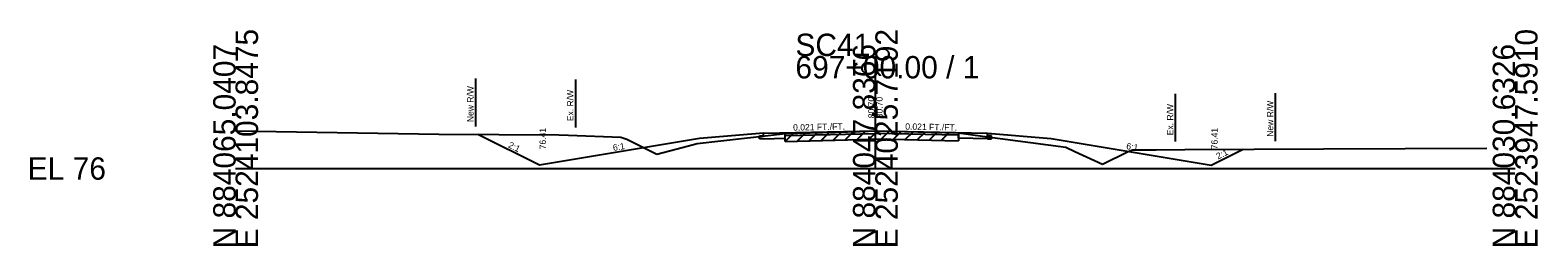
# Model space of a CAD drawing. Extents: x -26 to 183, y -10 to 24021.
# Drawn here: x -25.7 to 162.8, y 20490.3 to 20517.3 of the extents above; entities that cross this region are included whole.
import ezdxf

# ---------------------------------------------------------------- set-up
doc = ezdxf.new("R2010")
doc.units = 0
for name, color, linetype in [('RD_GPK_XS_Cell', 7, 'Continuous'), ('RD_XS_Base', 7, 'Continuous'), ('RD_XS_Buildup', 7, 'Continuous'), ('RD_XS_EarthShd', 7, 'Continuous'), ('RD_XS_ExGround', 7, 'Continuous'), ('RD_XS_ExPaveRet', 7, 'Continuous'), ('RD_XS_ExRW', 7, 'Continuous'), ('RD_XS_NewRW', 7, 'Continuous'), ('RD_XS_Pave', 7, 'Continuous'), ('RD_XS_TieSlope', 7, 'Continuous'), ('RD_XS_TX_Elev_EX', 7, 'Continuous'), ('RD_XS_TX_Elev_PR', 7, 'Continuous'), ('RD_XS_TX_Slope', 7, 'Continuous')]:
    doc.layers.add(name, color=color, linetype=linetype)

msp = doc.modelspace()

# ---------------------------------------------------------------- linework, layer by layer
at = {"layer": 'RD_GPK_XS_Cell'}
for p, q in [((80, 20500), (80, 20514.09)), ((0, 20500), (80, 20500)), ((80, 20500), (160, 20500))]:
    msp.add_line(p, q, dxfattribs=at)
at = {"layer": 'RD_XS_Base'}
for p, q in [((66, 20503.73), (68.74, 20503.79)), ((68.74, 20503.79), (68.74, 20504.15)), ((90.4, 20503.8), (90.4, 20504.16)), ((94, 20503.73), (90.4, 20503.8))]:
    msp.add_line(p, q, dxfattribs=at)
at = {"layer": 'RD_XS_Buildup'}
for p in [(68.74, 20504.15), (90.4, 20504.16)]:
    msp.add_line(p, (80, 20504.38), dxfattribs=at)
at = {"layer": 'RD_XS_EarthShd'}
for p, q in [((66, 20504.41), (58, 20503.74)), ((94, 20504.41), (102, 20503.74))]:
    msp.add_line(p, q, dxfattribs=at)
at = {"layer": 'RD_XS_ExGround'}
for p, q in [((0, 20504.7), (25.4, 20504.3)), ((25.4, 20504.3), (40.43, 20504.2)), ((40.43, 20504.2), (41.62, 20504.18)), ((41.62, 20504.18), (48.19, 20503.94)), ((48.19, 20503.94), (48.94, 20503.66)), ((48.94, 20503.66), (52.69, 20501.78)), ((56.63, 20502.83), (57.73, 20503.14)), ((57.73, 20503.14), (66.6, 20504.15)), ((66.6, 20504.15), (68.74, 20504.4)), ((68.74, 20504.4), (78.1, 20504.65)), ((78.1, 20504.65), (80.08, 20504.7)), ((80.08, 20504.7), (81.92, 20504.66)), ((81.92, 20504.66), (90.4, 20504.48)), ((90.4, 20504.48), (93.41, 20504.06)), ((93.41, 20504.06), (103.83, 20502.68)), ((52.69, 20501.78), (56.63, 20502.83)), ((103.83, 20502.68), (104.95, 20502.12)), ((104.95, 20502.12), (108.41, 20500.53)), ((108.41, 20500.53), (111.52, 20502.07)), ((111.52, 20502.07), (112.15, 20502.35)), ((112.15, 20502.35), (115.1, 20502.35)), ((115.1, 20502.35), (118.68, 20502.38)), ((118.68, 20502.38), (136.04, 20502.46)), ((136.04, 20502.46), (156.45, 20502.53))]:
    msp.add_line(p, q, dxfattribs=at)
at = {"layer": 'RD_XS_ExPaveRet'}
for p, q in [((68.74, 20503.4), (69.76, 20504.43)), ((68.74, 20503.4), (68.74, 20504.4)), ((68.74, 20503.4), (78.1, 20503.65)), ((70.24, 20503.44), (71.26, 20504.47)), ((71.74, 20503.48), (72.76, 20504.51)), ((73.24, 20503.52), (74.26, 20504.55)), ((74.74, 20503.56), (75.76, 20504.58)), ((76.24, 20503.6), (77.26, 20504.62)), ((77.74, 20503.64), (78.76, 20504.66)), ((78.1, 20503.65), (80.08, 20503.7)), ((79.24, 20503.68), (80.26, 20504.69)), ((80.08, 20503.7), (81.92, 20503.66)), ((80.74, 20503.68), (81.72, 20504.66)), ((81.92, 20503.66), (90.4, 20503.48)), ((82.24, 20503.65), (83.22, 20504.63)), ((83.74, 20503.62), (84.72, 20504.6)), ((85.24, 20503.59), (86.22, 20504.57)), ((86.74, 20503.56), (87.72, 20504.54)), ((88.24, 20503.53), (89.22, 20504.51)), ((90.4, 20504.48), (90.4, 20503.48))]:
    msp.add_line(p, q, dxfattribs=at)
at = {"layer": 'RD_XS_ExRW'}
for p, q in [((42.5, 20511.15), (42.5, 20505.15)), ((117.5, 20509.37), (117.5, 20503.37))]:
    msp.add_line(p, q, dxfattribs=at)
at = {"layer": 'RD_XS_NewRW'}
for p, q in [((30, 20511.27), (30, 20505.27)), ((130.01, 20509.44), (130.01, 20503.44))]:
    msp.add_line(p, q, dxfattribs=at)
at = {"layer": 'RD_XS_Pave'}
for p, q in [((65.5, 20504.08), (66, 20504.09)), ((65.5, 20503.72), (65.5, 20504.08)), ((66, 20503.73), (65.5, 20503.72)), ((66, 20504.41), (80, 20504.7)), ((66, 20504.09), (66, 20504.41)), ((80, 20504.7), (94, 20504.41)), ((94, 20504.09), (94, 20504.41)), ((94.5, 20504.08), (94, 20504.09)), ((94, 20503.73), (94.5, 20503.72)), ((94.5, 20503.72), (94.5, 20504.08))]:
    msp.add_line(p, q, dxfattribs=at)
at = {"layer": 'RD_XS_TieSlope'}
for p, q in [((38, 20500.41), (30.29, 20504.27)), ((58, 20503.74), (38, 20500.41)), ((102, 20503.74), (122, 20500.41)), ((122, 20500.41), (126.01, 20502.42))]:
    msp.add_line(p, q, dxfattribs=at)

# ---------------------------------------------------------------- texts
at = {"layer": 'RD_GPK_XS_Cell'}
for s, p in [('E 2524103.8475', (2.8, 20490)), ('E 2524025.7192', (82.8, 20490)), ('E 2523947.5910', (162.8, 20490)), ('N 884065.0407', (0, 20490)), ('N 884047.8366', (80, 20490)), ('N 884030.6326', (160, 20490))]:
    msp.add_text(s, height=2.8, rotation=90, dxfattribs=at).set_placement(p)
for s, p in [('SC41', (70, 20514.09)), ('697+00.00 / 1', (70, 20511.29)), ('EL 76', (-26, 20498.6))]:
    msp.add_text(s, height=2.8, dxfattribs=at).set_placement(p)
at = {"layer": 'RD_XS_ExRW'}
for p in [(42.25, 20505.93), (117.25, 20504.16)]:
    msp.add_text('Ex. R/W ', height=0.8, rotation=90, dxfattribs=at).set_placement(p)
at = {"layer": 'RD_XS_NewRW'}
for p in [(29.75, 20505.81), (129.76, 20503.98)]:
    msp.add_text('New R/W ', height=0.8, rotation=90, dxfattribs=at).set_placement(p)
at = {"layer": 'RD_XS_TX_Elev_EX'}
msp.add_text('80.70', height=0.8, rotation=90, dxfattribs=at).set_placement((79.9, 20506.3))
at = {"layer": 'RD_XS_TX_Elev_PR'}
for s, p in [('80.70', (80.9, 20506.3)), ('76.41', (38.8, 20502.41)), ('76.41', (122.8, 20502.41))]:
    msp.add_text(s, height=0.8, rotation=90, dxfattribs=at).set_placement(p)
at = {"layer": 'RD_XS_TX_Slope'}
for s, rotation, p in [('0.021 FT./FT.', 1.1916, (69.72, 20504.74)), ('0.021 FT./FT.', 358.8084, (83.73, 20504.87)), ('2:1', 333.4349, (34.01, 20502.68)), ('6:1', 9.4623, (47.25, 20502.2)), ('6:1', 350.5377, (111.33, 20502.44)), ('2:1', 26.5651, (122.86, 20501.12))]:
    msp.add_text(s, height=0.8, rotation=rotation, dxfattribs=at).set_placement(p)

doc.saveas('drawing.dxf')
